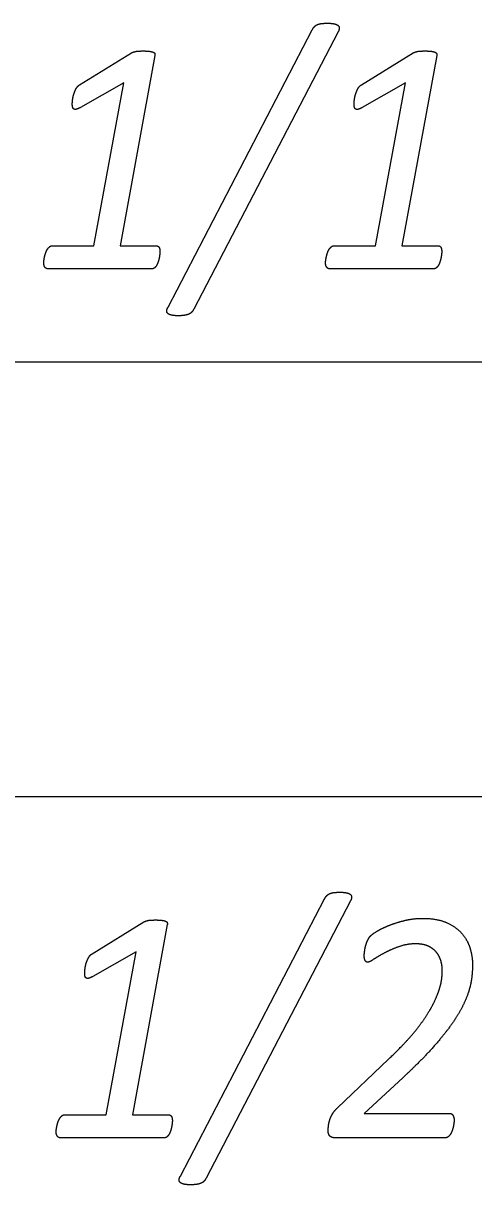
# Model space of a CAD drawing. Extents: x -14196 to 143, y -6096 to 28.
# Drawn here: x 82.417 to 82.676, y -6.552 to -5.884 of the extents above; entities that cross this region are included whole.
import ezdxf

# ---------------------------------------------------------------- set-up
doc = ezdxf.new("R2010")
doc.units = 0
doc.layers.add('RS_Raster1', color=7, linetype='Continuous')
doc.layers.add('SH_Text', color=7, linetype='Continuous')

msp = doc.modelspace()

# ---------------------------------------------------------------- linework, layer by layer
at = {"layer": 'RS_Raster1'}
for p, q in [((81.09453, -6.07886), (94.54453, -6.07886)), ((81.09453, -6.32886), (94.54453, -6.32886))]:
    msp.add_line(p, q, dxfattribs=at)
at = {"layer": 'SH_Text'}
for p, q in [((82.50038, -6.0473), (82.58331, -5.88783)), ((82.59821, -5.88898), (82.51517, -6.04845)), ((82.44954, -5.91942), (82.47929, -5.9011)), ((82.61162, -5.91942), (82.64137, -5.9011)), ((82.49573, -6.0155), (82.49573, -6.0155)), ((82.65781, -6.0155), (82.65781, -6.0155)), ((82.49114, -6.0253), (82.43127, -6.0253)), ((82.65322, -6.0253), (82.59334, -6.0253)), ((82.5075, -6.5473), (82.59043, -6.38783)), ((82.60534, -6.38898), (82.5223, -6.54845)), ((82.45667, -6.41942), (82.48642, -6.4011)), ((82.5978, -6.50804), (82.62728, -6.48)), ((82.50286, -6.5155), (82.50286, -6.5155)), ((82.66494, -6.51517), (82.66494, -6.51517)), ((82.49826, -6.5253), (82.43839, -6.5253)), ((82.65989, -6.5253), (82.59658, -6.5253))]:
    msp.add_line(p, q, dxfattribs=at)
for points in [[(82.49284, -5.90264), (82.47284, -6.01204), (82.49352, -6.01204)], [(82.65492, -5.90264), (82.63492, -6.01204), (82.6556, -6.01204)], [(82.43376, -6.01204), (82.45763, -6.01204), (82.47487, -5.91826), (82.45005, -5.93246)], [(82.59584, -6.01204), (82.61971, -6.01204), (82.63695, -5.91826), (82.61213, -5.93246)], [(82.49996, -6.40264), (82.47997, -6.51204), (82.50065, -6.51204)], [(82.44088, -6.51204), (82.46476, -6.51204), (82.482, -6.41826), (82.45717, -6.43246)], [(82.63542, -6.49068), (82.61324, -6.51122), (82.66219, -6.51122)]]:
    msp.add_lwpolyline(points, dxfattribs=at)
for points in [[(82.58331, -5.88783), (82.58393, -5.88658), (82.58468, -5.88586)], [(82.58468, -5.88586), (82.58543, -5.88514), (82.58644, -5.88471)], [(82.58644, -5.88471), (82.58746, -5.88427), (82.58887, -5.88413)], [(82.58887, -5.88413), (82.59028, -5.88399), (82.59214, -5.88399)], [(82.59214, -5.88399), (82.59446, -5.88399), (82.59598, -5.88432)], [(82.59598, -5.88432), (82.5975, -5.88466), (82.59816, -5.88524)], [(82.59816, -5.88524), (82.59883, -5.88581), (82.59883, -5.88677)], [(82.59883, -5.88677), (82.59883, -5.88774), (82.59821, -5.88898)], [(82.47929, -5.9011), (82.47974, -5.90081), (82.48031, -5.90062)], [(82.48031, -5.90062), (82.48089, -5.90043), (82.48169, -5.90024)], [(82.48169, -5.90024), (82.48249, -5.90004), (82.4836, -5.9)], [(82.4836, -5.9), (82.48471, -5.89995), (82.48622, -5.89995)], [(82.48622, -5.89995), (82.48842, -5.89995), (82.48979, -5.90014)], [(82.48979, -5.90014), (82.49116, -5.90033), (82.49191, -5.90067)], [(82.49191, -5.90067), (82.49266, -5.90101), (82.49279, -5.90154)], [(82.64137, -5.9011), (82.64182, -5.90081), (82.64239, -5.90062)], [(82.64239, -5.90062), (82.64297, -5.90043), (82.64377, -5.90024)], [(82.64377, -5.90024), (82.64457, -5.90004), (82.64568, -5.9)], [(82.64568, -5.9), (82.64679, -5.89995), (82.6483, -5.89995)], [(82.6483, -5.89995), (82.6505, -5.89995), (82.65187, -5.90014)], [(82.65187, -5.90014), (82.65324, -5.90033), (82.65399, -5.90067)], [(82.65399, -5.90067), (82.65474, -5.90101), (82.65487, -5.90154)], [(82.49279, -5.90154), (82.49293, -5.90207), (82.49284, -5.90264)], [(82.65487, -5.90154), (82.65501, -5.90207), (82.65492, -5.90264)], [(82.44751, -5.92162), (82.44831, -5.92018), (82.44954, -5.91942)], [(82.60959, -5.92162), (82.61039, -5.92018), (82.61162, -5.91942)], [(82.44531, -5.93045), (82.44531, -5.92939), (82.44553, -5.92781)], [(82.44553, -5.92781), (82.44575, -5.92623), (82.44623, -5.92465)], [(82.44623, -5.92465), (82.44672, -5.92306), (82.44751, -5.92162)], [(82.60739, -5.93045), (82.60739, -5.92939), (82.60761, -5.92781)], [(82.60761, -5.92781), (82.60783, -5.92623), (82.60831, -5.92465)], [(82.60831, -5.92465), (82.6088, -5.92306), (82.60959, -5.92162)], [(82.44553, -5.93237), (82.44531, -5.9316), (82.44531, -5.93045)], [(82.44632, -5.93342), (82.44575, -5.93313), (82.44553, -5.93237)], [(82.44777, -5.93347), (82.44689, -5.93371), (82.44632, -5.93342)], [(82.45005, -5.93246), (82.44864, -5.93323), (82.44777, -5.93347)], [(82.60761, -5.93237), (82.60739, -5.9316), (82.60739, -5.93045)], [(82.6084, -5.93342), (82.60783, -5.93313), (82.60761, -5.93237)], [(82.60984, -5.93347), (82.60897, -5.93371), (82.6084, -5.93342)], [(82.61213, -5.93246), (82.61072, -5.93323), (82.60984, -5.93347)], [(82.43, -6.01617), (82.4304, -6.01502), (82.43093, -6.01415)], [(82.43093, -6.01415), (82.43146, -6.01329), (82.43217, -6.01266)], [(82.43217, -6.01266), (82.43287, -6.01204), (82.43376, -6.01204)], [(82.49352, -6.01204), (82.49476, -6.01204), (82.49525, -6.01295)], [(82.49525, -6.01295), (82.49573, -6.01387), (82.49573, -6.0155)], [(82.59208, -6.01617), (82.59248, -6.01502), (82.59301, -6.01415)], [(82.59301, -6.01415), (82.59354, -6.01329), (82.59425, -6.01266)], [(82.59425, -6.01266), (82.59495, -6.01204), (82.59584, -6.01204)], [(82.6556, -6.01204), (82.65684, -6.01204), (82.65733, -6.01295)], [(82.65733, -6.01295), (82.65781, -6.01387), (82.65781, -6.0155)], [(82.42889, -6.02175), (82.42889, -6.02127), (82.42903, -6.02035)], [(82.42903, -6.02035), (82.42916, -6.01944), (82.42938, -6.01838)], [(82.42938, -6.01838), (82.4296, -6.01732), (82.43, -6.01617)], [(82.49467, -6.02136), (82.49432, -6.02242), (82.49379, -6.02333)], [(82.49525, -6.0192), (82.49503, -6.0203), (82.49467, -6.02136)], [(82.4956, -6.01708), (82.49547, -6.01809), (82.49525, -6.0192)], [(82.49573, -6.0155), (82.49573, -6.01608), (82.4956, -6.01708)], [(82.59097, -6.02175), (82.59097, -6.02127), (82.59111, -6.02035)], [(82.59111, -6.02035), (82.59124, -6.01944), (82.59146, -6.01838)], [(82.59146, -6.01838), (82.59168, -6.01732), (82.59208, -6.01617)], [(82.65675, -6.02136), (82.6564, -6.02242), (82.65587, -6.02333)], [(82.65733, -6.0192), (82.65711, -6.0203), (82.65675, -6.02136)], [(82.65768, -6.01708), (82.65755, -6.01809), (82.65733, -6.0192)], [(82.65781, -6.0155), (82.65781, -6.01608), (82.65768, -6.01708)], [(82.42955, -6.02434), (82.42889, -6.02338), (82.42889, -6.02175)], [(82.43127, -6.0253), (82.43021, -6.0253), (82.42955, -6.02434)], [(82.4926, -6.02477), (82.49193, -6.0253), (82.49114, -6.0253)], [(82.49379, -6.02333), (82.49326, -6.02425), (82.4926, -6.02477)], [(82.59163, -6.02434), (82.59097, -6.02338), (82.59097, -6.02175)], [(82.59334, -6.0253), (82.59229, -6.0253), (82.59163, -6.02434)], [(82.65467, -6.02477), (82.65401, -6.0253), (82.65322, -6.0253)], [(82.65587, -6.02333), (82.65534, -6.02425), (82.65467, -6.02477)], [(82.49963, -6.04946), (82.49967, -6.04855), (82.50038, -6.0473)], [(82.50025, -6.051), (82.49958, -6.05037), (82.49963, -6.04946)], [(82.50242, -6.05196), (82.50091, -6.05162), (82.50025, -6.051)], [(82.50633, -6.0523), (82.50393, -6.0523), (82.50242, -6.05196)], [(82.50956, -6.0521), (82.50819, -6.0523), (82.50633, -6.0523)], [(82.51199, -6.05153), (82.51093, -6.05191), (82.50956, -6.0521)], [(82.5138, -6.05042), (82.51305, -6.05114), (82.51199, -6.05153)], [(82.51517, -6.04845), (82.51455, -6.0497), (82.5138, -6.05042)], [(82.59043, -6.38783), (82.59105, -6.38658), (82.5918, -6.38586)], [(82.5918, -6.38586), (82.59255, -6.38514), (82.59357, -6.38471)], [(82.59357, -6.38471), (82.59459, -6.38427), (82.596, -6.38413)], [(82.596, -6.38413), (82.59741, -6.38399), (82.59927, -6.38399)], [(82.59927, -6.38399), (82.60159, -6.38399), (82.6031, -6.38432)], [(82.6031, -6.38432), (82.60462, -6.38466), (82.60529, -6.38524)], [(82.60529, -6.38524), (82.60596, -6.38581), (82.60596, -6.38677)], [(82.60596, -6.38677), (82.60596, -6.38774), (82.60534, -6.38898)], [(82.48642, -6.4011), (82.48686, -6.40081), (82.48744, -6.40062)], [(82.48744, -6.40062), (82.48802, -6.40043), (82.48882, -6.40024)], [(82.48882, -6.40024), (82.48962, -6.40004), (82.49072, -6.4)], [(82.49072, -6.4), (82.49183, -6.39995), (82.49334, -6.39995)], [(82.49334, -6.39995), (82.49555, -6.39995), (82.49692, -6.40014)], [(82.49692, -6.40014), (82.49829, -6.40033), (82.49904, -6.40067)], [(82.49904, -6.40067), (82.49979, -6.40101), (82.49992, -6.40154)], [(82.49992, -6.40154), (82.50005, -6.40207), (82.49996, -6.40264)], [(82.62755, -6.40306), (82.63162, -6.40142), (82.63657, -6.40021)], [(82.63657, -6.40021), (82.64153, -6.39901), (82.64684, -6.39901)], [(82.64684, -6.39901), (82.65534, -6.39901), (82.66092, -6.40161)], [(82.66092, -6.40161), (82.66649, -6.4042), (82.66972, -6.40815)], [(82.61675, -6.40922), (82.61773, -6.40816), (82.6206, -6.40643)], [(82.6206, -6.40643), (82.62348, -6.40469), (82.62755, -6.40306)], [(82.66972, -6.40815), (82.67296, -6.41209), (82.67424, -6.41671)], [(82.61362, -6.41683), (82.61375, -6.41577), (82.61406, -6.41471)], [(82.61406, -6.41471), (82.61437, -6.41365), (82.61476, -6.41269)], [(82.61476, -6.41269), (82.61516, -6.41173), (82.61565, -6.41081)], [(82.61565, -6.41081), (82.61613, -6.4099), (82.61675, -6.40922)], [(82.6332, -6.41531), (82.6286, -6.41695), (82.62489, -6.41891)], [(82.64285, -6.41368), (82.6378, -6.41368), (82.6332, -6.41531)], [(82.65049, -6.41522), (82.64747, -6.41368), (82.64285, -6.41368)], [(82.65516, -6.41905), (82.65352, -6.41675), (82.65049, -6.41522)], [(82.45336, -6.42465), (82.45385, -6.42306), (82.45464, -6.42162)], [(82.45464, -6.42162), (82.45544, -6.42018), (82.45667, -6.41942)], [(82.61322, -6.42049), (82.61322, -6.41972), (82.61335, -6.4188)], [(82.61375, -6.42328), (82.61322, -6.42232), (82.61322, -6.42049)], [(82.61335, -6.4188), (82.61348, -6.41789), (82.61362, -6.41683)], [(82.62489, -6.41891), (82.62117, -6.42088), (82.61865, -6.42256)], [(82.65747, -6.42399), (82.65681, -6.42135), (82.65516, -6.41905)], [(82.67424, -6.41671), (82.67552, -6.42133), (82.67552, -6.42546)], [(82.45243, -6.43045), (82.45243, -6.42939), (82.45266, -6.42781)], [(82.45266, -6.42781), (82.45288, -6.42623), (82.45336, -6.42465)], [(82.61516, -6.42425), (82.61427, -6.42425), (82.61375, -6.42328)], [(82.61865, -6.42256), (82.61613, -6.42425), (82.61516, -6.42425)], [(82.65814, -6.42892), (82.65814, -6.42662), (82.65747, -6.42399)], [(82.65778, -6.43397), (82.65814, -6.43114), (82.65814, -6.42892)], [(82.67552, -6.42546), (82.67552, -6.42941), (82.67499, -6.43354)], [(82.45265, -6.43237), (82.45243, -6.4316), (82.45243, -6.43045)], [(82.45344, -6.43342), (82.45287, -6.43313), (82.45265, -6.43237)], [(82.45489, -6.43347), (82.45401, -6.43371), (82.45344, -6.43342)], [(82.45717, -6.43246), (82.45577, -6.43323), (82.45489, -6.43347)], [(82.65628, -6.44027), (82.65743, -6.43681), (82.65778, -6.43397)], [(82.67499, -6.43354), (82.67446, -6.43768), (82.67291, -6.44225)], [(82.65308, -6.44792), (82.65512, -6.44374), (82.65628, -6.44027)], [(82.67291, -6.44225), (82.67136, -6.44682), (82.66857, -6.45191)], [(82.64763, -6.45706), (82.65105, -6.4521), (82.65308, -6.44792)], [(82.66857, -6.45191), (82.66579, -6.45701), (82.66131, -6.46293)], [(82.63921, -6.46773), (82.64422, -6.46201), (82.64763, -6.45706)], [(82.62728, -6.48), (82.6342, -6.47346), (82.63921, -6.46773)], [(82.66131, -6.46293), (82.65684, -6.46884), (82.65052, -6.47572)], [(82.65052, -6.47572), (82.64419, -6.4826), (82.63542, -6.49068)], [(82.59488, -6.51166), (82.59594, -6.50978), (82.5978, -6.50804)], [(82.43713, -6.51617), (82.43752, -6.51502), (82.43806, -6.51415)], [(82.43806, -6.51415), (82.43859, -6.51329), (82.43929, -6.51266)], [(82.43929, -6.51266), (82.44, -6.51204), (82.44088, -6.51204)], [(82.50065, -6.51204), (82.50189, -6.51204), (82.50238, -6.51295)], [(82.50238, -6.51295), (82.50286, -6.51387), (82.50286, -6.5155)], [(82.50286, -6.5155), (82.50286, -6.51608), (82.50273, -6.51708)], [(82.59262, -6.51875), (82.59275, -6.5172), (82.59328, -6.51537)], [(82.59328, -6.51537), (82.59382, -6.51354), (82.59488, -6.51166)], [(82.66219, -6.51122), (82.6637, -6.51122), (82.66432, -6.51242)], [(82.66432, -6.51242), (82.66494, -6.51363), (82.66494, -6.51517)], [(82.66494, -6.51517), (82.66494, -6.51575), (82.66481, -6.51681)], [(82.43602, -6.52175), (82.43602, -6.52127), (82.43615, -6.52035)], [(82.43668, -6.52434), (82.43602, -6.52338), (82.43602, -6.52175)], [(82.43615, -6.52035), (82.43629, -6.51944), (82.43651, -6.51838)], [(82.43651, -6.51838), (82.43673, -6.51732), (82.43713, -6.51617)], [(82.5018, -6.52136), (82.50145, -6.52242), (82.50092, -6.52333)], [(82.50238, -6.5192), (82.50215, -6.5203), (82.5018, -6.52136)], [(82.50273, -6.51708), (82.5026, -6.51809), (82.50238, -6.5192)], [(82.59249, -6.52125), (82.59249, -6.52029), (82.59262, -6.51875)], [(82.59271, -6.52294), (82.59249, -6.52222), (82.59249, -6.52125)], [(82.66375, -6.52125), (82.66335, -6.52241), (82.66277, -6.52328)], [(82.66441, -6.51898), (82.66415, -6.52009), (82.66375, -6.52125)], [(82.66481, -6.51681), (82.66468, -6.51787), (82.66441, -6.51898)], [(82.43839, -6.5253), (82.43734, -6.5253), (82.43668, -6.52434)], [(82.49972, -6.52477), (82.49906, -6.5253), (82.49826, -6.5253)], [(82.50092, -6.52333), (82.50038, -6.52425), (82.49972, -6.52477)], [(82.59338, -6.52419), (82.59293, -6.52366), (82.59271, -6.52294)], [(82.59462, -6.52501), (82.59382, -6.52472), (82.59338, -6.52419)], [(82.59658, -6.5253), (82.59542, -6.5253), (82.59462, -6.52501)], [(82.66149, -6.52472), (82.66078, -6.5253), (82.65989, -6.5253)], [(82.66277, -6.52328), (82.6622, -6.52414), (82.66149, -6.52472)], [(82.50675, -6.54946), (82.5068, -6.54855), (82.5075, -6.5473)], [(82.5223, -6.54845), (82.52168, -6.5497), (82.52093, -6.55042)], [(82.50737, -6.551), (82.50671, -6.55037), (82.50675, -6.54946)], [(82.50955, -6.55196), (82.50804, -6.55162), (82.50737, -6.551)], [(82.51346, -6.5523), (82.51106, -6.5523), (82.50955, -6.55196)], [(82.51669, -6.5521), (82.51532, -6.5523), (82.51346, -6.5523)], [(82.51912, -6.55153), (82.51806, -6.55191), (82.51669, -6.5521)], [(82.52093, -6.55042), (82.52018, -6.55114), (82.51912, -6.55153)]]:
    msp.add_open_spline(points, degree=2, dxfattribs=at)

doc.saveas('drawing.dxf')
